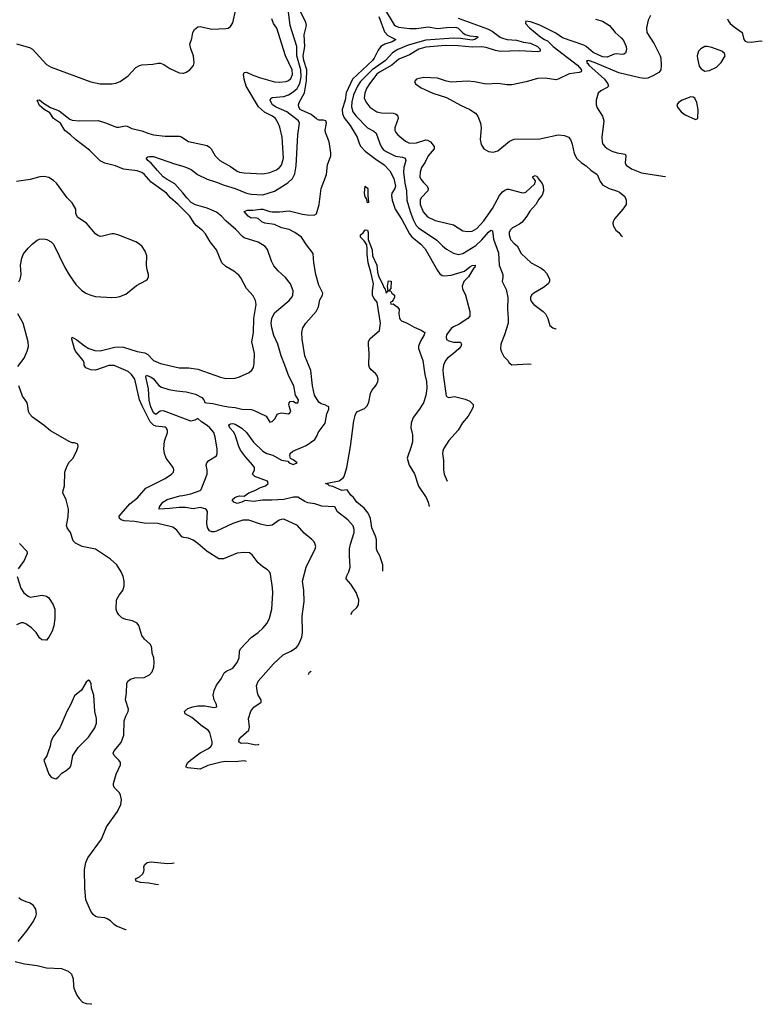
# Model space of a CAD drawing. Header units: inches. Extents: x 1305375 to 1407406, y 744550 to 841633.
# Tile 310 of 509: x 1388599 to 1394984, y 764850 to 773321. Entities that reach past the tile are written whole.
import ezdxf

# ---------------------------------------------------------------- set-up
doc = ezdxf.new("R2010")
doc.units = ezdxf.units.IN
doc.header["$MEASUREMENT"] = 0
for name, color, linetype in [('B3786', 7, 'Continuous'), ('B3787', 7, 'Continuous'), ('B3796', 7, 'Continuous'), ('B3797', 7, 'Continuous')]:
    doc.layers.add(name, color=color, linetype=linetype)

msp = doc.modelspace()

# ---------------------------------------------------------------- linework, layer by layer
at = {"layer": 'B3786', "color": 5}
for points, elevation in [([(1389514.2, 765491), (1389510, 765492), (1389430, 765522), (1389410, 765536), (1389379.3, 765570), (1389350, 765587), (1389330, 765593.6), (1389270, 765600.7), (1389250, 765607.3), (1389230, 765623.7), (1389210, 765652.7), (1389168.4, 765750), (1389158, 765850), (1389157.2, 766010), (1389167.1, 766070), (1389184.7, 766110), (1389302.4, 766270), (1389343.8, 766376.2), (1389439.5, 766510), (1389467.3, 766570), (1389473.3, 766610), (1389466, 766650), (1389456.2, 766670), (1389416.3, 766710), (1389406.6, 766730), (1389404, 766750), (1389429, 766831), (1389466.3, 766910), (1389466, 766930), (1389451.8, 766950), (1389409.6, 766990), (1389402.9, 767010), (1389412, 767030), (1389470, 767103.1), (1389493.2, 767166.8), (1389498.3, 767290), (1389510.5, 767329.5), (1389532.2, 767370), (1389535.4, 767390), (1389507.8, 767470), (1389517.8, 767530), (1389520.4, 767610), (1389529.8, 767630.2), (1389552.4, 767647.6), (1389590, 767659.6), (1389670, 767661.3), (1389715.3, 767684.7), (1389738, 767710), (1389751.5, 767750), (1389755.1, 767790), (1389751.2, 767830), (1389738.7, 767870), (1389734.9, 767914.9), (1389731.8, 767930), (1389719.3, 767950), (1389671.9, 767991.9), (1389650, 768022), (1389622.7, 768110), (1389610, 768129), (1389570, 768149.3), (1389510, 768162), (1389476.6, 768176.6), (1389450, 768200.9), (1389433.6, 768230), (1389428.2, 768250), (1389429.6, 768330), (1389453.1, 768370), (1389484.4, 768410), (1389497.4, 768450), (1389495.8, 768490), (1389488.2, 768530), (1389470.8, 768570.8), (1389435.1, 768630), (1389379.5, 768679.5), (1389250, 768766.6), (1389136, 768790), (1389077.1, 768817.1), (1389058.4, 768838.4), (1389034.2, 768910), (1389006.9, 768950), (1389000.4, 768970), (1389016.1, 769043.9), (1389017.6, 769110), (1388997.3, 769190), (1388969.7, 769250), (1388971.3, 769270), (1388984.2, 769310), (1388987.3, 769430), (1389002.5, 769477.5), (1389025.1, 769514.9), (1389057.2, 769550), (1389090, 769614), (1389102, 769650), (1389098, 769670), (1389070, 769682), (1389050, 769682), (1389030, 769689), (1388863.6, 769783.6), (1388809.6, 769830), (1388710, 769901.6), (1388686.3, 769926.3), (1388673.5, 769950), (1388667.2, 770000)], 1020), ([(1390000, 768869.7), (1389992.9, 768872.9), (1389950.4, 768930.4), (1389914.3, 768954.3), (1389786.3, 768986.4), (1389670.2, 768989.8), (1389585.2, 769005.2), (1389497, 769010), (1389470, 769019.5), (1389457, 769030), (1389454.9, 769050), (1389470, 769069.3), (1389545.2, 769154.8), (1389610.9, 769209.1), (1389683.9, 769290), (1389850, 769374.6), (1389905.1, 769410), (1389920.7, 769430), (1389923.6, 769450), (1389917.6, 769470), (1389858.3, 769550), (1389845.1, 769590), (1389838.5, 769630), (1389843.3, 769696.7), (1389869.5, 769770), (1389869.3, 769790), (1389859.3, 769810), (1389850, 769817), (1389770, 769825.6), (1389750, 769833.2), (1389720.7, 769860.7), (1389652.8, 770000)], 980), ([(1390000, 769893.5), (1389835.1, 769955.1), (1389807.6, 769952.4), (1389770, 769925.5), (1389750, 769939.5), (1389727.4, 769990), (1389724.6, 770000)], 960), ([(1390000, 769124.6), (1389970, 769126), (1389890, 769115.4), (1389798, 769110), (1389799.7, 769130), (1389829.7, 769170), (1389865.4, 769194.6), (1389975.6, 769224.4), (1390000, 769228.7)], 960), ([(1388595.9, 768815.9), (1388660.7, 768750), (1388664, 768730), (1388637.6, 768670), (1388584.1, 768595.9)], 1020), ([(1388577.8, 768530), (1388609.4, 768429.4), (1388634.9, 768390), (1388670, 768361.5), (1388690, 768352.9), (1388790.4, 768370.4), (1388830, 768362.4), (1388847.9, 768347.9), (1388886.8, 768286.8), (1388900.2, 768250), (1388901.6, 768170), (1388892.5, 768107.5), (1388878.4, 768061.6), (1388850, 768008.7), (1388830, 767984), (1388823.1, 767983.1), (1388790, 767985.2), (1388770, 768004), (1388739.1, 768050), (1388699.2, 768090), (1388650, 768123.8), (1388630, 768131.4), (1388610, 768131.3), (1388570, 768115.8)], 1020), ([(1389790.8, 765877.6), (1389770, 765882.4), (1389710, 765893.2), (1389638.2, 765898.2), (1389601.1, 765910), (1389593.6, 765930), (1389630, 765947.5), (1389654.4, 765970), (1389667.4, 765990), (1389669.7, 766010), (1389664.8, 766030), (1389670.7, 766050), (1389693.3, 766070), (1389730, 766076), (1389870, 766063.2), (1389910, 766064.3), (1389927.7, 766068.9)], 980), ([(1388590, 765770.4), (1388612.4, 765752.4), (1388650, 765734.9), (1388690, 765723.7), (1388710, 765710.4), (1388733.4, 765670), (1388738.9, 765630), (1388734.5, 765605.5), (1388717, 765570), (1388657.5, 765482.5), (1388581.3, 765390)], 1020), ([(1388558.6, 765218.5), (1388639.6, 765199.6), (1388750, 765184.9), (1388830, 765165.2), (1388957.7, 765157.7), (1389014.9, 765134.9), (1389044, 765110), (1389058, 765070), (1389060.5, 765010), (1389065.5, 764990), (1389090.6, 764930), (1389110, 764900.7), (1389138.8, 764870), (1389170, 764858), (1389210, 764854), (1389215.1, 764850.4)], 1020)]:
    msp.add_lwpolyline(points, dxfattribs=dict(at, elevation=elevation))
at = {"layer": 'B3786', "color": 5, "elevation": 1040}
msp.add_lwpolyline([(1389190, 767639), (1389170, 767622), (1389130, 767553.2), (1389070, 767504), (1389034.4, 767425.6), (1389003, 767370), (1388942.8, 767230), (1388882.8, 767150), (1388866.8, 767110), (1388861, 767070), (1388846.8, 767030), (1388830.5, 766989.5), (1388806.8, 766950), (1388850, 766831.3), (1388870, 766806), (1388890, 766794.8), (1388910, 766791), (1388930, 766804.7), (1388960.1, 766839.9), (1388998.6, 766861.4), (1389033.2, 766890), (1389041.2, 766910), (1389055.3, 766990), (1389101.4, 767058.5), (1389191.6, 767148.4), (1389243.5, 767230), (1389259.7, 767270), (1389259.7, 767310), (1389246, 767370), (1389237, 767510), (1389217.2, 767570), (1389214, 767610), (1389202, 767630)], close=True, dxfattribs=at)
at = {"layer": 'B3787', "color": 5}
for points, elevation in [([(1388570, 773113.8), (1388682.3, 773082.3), (1388707.9, 773067.9), (1388830, 772936), (1388870, 772911.5), (1389210, 772786), (1389290, 772769.2), (1389390, 772768.9), (1389424.2, 772775.8), (1389461.2, 772790), (1389530, 772838.4), (1389596.9, 772910), (1389630, 772927.7), (1389650, 772932.3), (1389742.2, 772937.7), (1389790, 772948.5), (1389810, 772946.4), (1389836.7, 772936.7), (1389890, 772900.7), (1389970, 772864), (1390000, 772862.2)], 1020), ([(1390000, 771691.4), (1389962, 771730), (1389895.9, 771790), (1389860.8, 771830), (1389730, 771922.6), (1389670, 771991.8), (1389650, 772007.6), (1389610, 772021.5), (1389490, 772036.2), (1389423, 772063), (1389330, 772087.1), (1389290, 772107.1), (1389198.5, 772198.5), (1389077.2, 772290), (1389036.4, 772330), (1388986.9, 772366.9), (1388948.9, 772430), (1388890, 772471.6), (1388859.1, 772519.1), (1388808.6, 772548.6), (1388770, 772584.4), (1388749.1, 772630), (1388770, 772631.1), (1388803.7, 772603.7), (1388864.5, 772564.5), (1388937.8, 772537.8), (1389030, 772466.7), (1389050, 772457.8), (1389110.2, 772450.2), (1389272.9, 772452.9), (1389335.3, 772435.3), (1389430, 772397.7), (1389450, 772396), (1389507.3, 772407.3), (1389524, 772404), (1389564.1, 772384.1), (1389650, 772365.2), (1389710, 772340.9), (1389750, 772330.2), (1389850, 772319.5), (1389970, 772319.5), (1389990, 772312.2), (1390000, 772305.8)], 980), ([(1390000, 771831.1), (1389934, 771910), (1389866, 771946), (1389833.4, 771970), (1389782.6, 772022.6), (1389728.3, 772088.3), (1389700.8, 772110), (1389685.6, 772130), (1389699.1, 772140.9), (1389714.5, 772145.5), (1389750, 772144.2), (1389930, 772080.9), (1390000, 772059.8)], 960), ([(1388590, 771065.3), (1388603.1, 771090), (1388612.4, 771130), (1388606.6, 771210), (1388616.9, 771270), (1388632.5, 771307.5), (1388670, 771356.4), (1388710, 771393.4), (1388750, 771424.9), (1388770, 771432.4), (1388810, 771434.9), (1388832, 771430), (1388870.4, 771410.4), (1388890, 771391), (1388987.4, 771190), (1389025.2, 771125.2), (1389082.6, 771042.6), (1389130, 770995.8), (1389168, 770970), (1389210.8, 770950), (1389250, 770940.2), (1389390, 770932.7), (1389430, 770932.9), (1389461, 770939), (1389510, 770961.3), (1389604.1, 771035.9), (1389683.3, 771076.7), (1389697.2, 771090), (1389706, 771110), (1389706, 771130), (1389694.5, 771170), (1389689.5, 771209.5), (1389691.5, 771290), (1389676.3, 771330), (1389651.5, 771370), (1389630, 771389.6), (1389597.2, 771410), (1389450, 771468.2), (1389410, 771478), (1389390, 771478.7), (1389310, 771458), (1389290, 771456.9), (1389270, 771463.6), (1389250, 771478.4), (1389171.8, 771570), (1389098.4, 771618.4), (1389082.7, 771650), (1389080.9, 771690), (1389050, 771745.2), (1389007, 771790), (1388913.7, 771913.7), (1388890, 771936.9), (1388850, 771963), (1388810, 771971.3), (1388771.8, 771968.2), (1388690, 771946.6), (1388570, 771929.6)], 1020), ([(1388583.1, 770336.9), (1388635.6, 770410), (1388662.6, 770470), (1388673.3, 770510), (1388672.1, 770550), (1388629.6, 770710), (1388582, 770790)], 1020), ([(1389652.8, 770000), (1389628.4, 770050), (1389587.3, 770230), (1389561.3, 770270), (1389530, 770293.4), (1389410, 770346.4), (1389365.9, 770345.9), (1389250, 770305.7), (1389210, 770310.4), (1389166.2, 770326.2), (1389152.1, 770350), (1389152.1, 770370), (1389143.4, 770390), (1389079.5, 770470), (1389069.1, 770490), (1389046.3, 770573.7), (1389050, 770591.4), (1389090, 770566), (1389154.4, 770514.4), (1389193.6, 770493.6), (1389245.2, 770474.8), (1389290, 770471.1), (1389417.3, 770502.7), (1389450, 770506.9), (1389490, 770504.5), (1389610, 770468.1), (1389675.6, 770455.6), (1389700.7, 770440.7), (1389750, 770390.2), (1389810, 770364.2), (1389970, 770326.4), (1390000, 770326.2)], 980), ([(1389724.6, 770000), (1389711.3, 770048.7), (1389705.3, 770145.3), (1389682, 770250), (1389690, 770262.8), (1389730, 770247), (1389750, 770230.2), (1389794.5, 770174.5), (1389819.1, 770159.1), (1389880.7, 770140.7), (1389950, 770128), (1390000, 770123.3)], 960), ([(1388667.2, 770000), (1388666, 770010), (1388659.1, 770030), (1388622.9, 770082.9), (1388590.8, 770170)], 1020)]:
    msp.add_lwpolyline(points, dxfattribs=dict(at, elevation=elevation))
at = {"layer": 'B3796', "color": 5}
for points, elevation in [([(1390344.3, 770000), (1390391, 769990), (1390450, 769984.9), (1390510, 769970.3), (1390590, 769967.6), (1390610, 769962.7), (1390719.1, 769910), (1390750, 769858.9), (1390770, 769863.2), (1390796.2, 769890), (1390813.4, 769926.6), (1390826.2, 769933.8), (1390850, 769937.8), (1390910, 769930.9), (1390922, 769938), (1390931.4, 769950), (1390915.8, 770000)], 960), ([(1391452.4, 768200), (1391449.7, 768210), (1391459.7, 768230), (1391496.2, 768263.8), (1391513.2, 768286.8), (1391515.8, 768330), (1391492.9, 768392.9), (1391444.7, 768464.8), (1391407.3, 768510), (1391407.8, 768530), (1391427.8, 768572.2), (1391439.1, 768610), (1391433.2, 768710), (1391435.6, 768770), (1391443, 768810), (1391475, 768910), (1391475.4, 768935.4), (1391465.6, 768965.6), (1391418.9, 769018.9), (1391330, 769086.6), (1391309, 769130), (1391197.1, 769137.1), (1391136.2, 769156.2), (1391075.4, 769164.6), (1391050, 769174.8), (1390990, 769212.6), (1390953.4, 769213.4), (1390870, 769194.1), (1390766.8, 769186.8), (1390686.9, 769186.9), (1390610, 769177.6), (1390536.1, 769183.9), (1390510, 769169.9), (1390470, 769160.3), (1390440.7, 769170), (1390427, 769190), (1390449.7, 769210), (1390470, 769219.4), (1390490, 769224.2), (1390530, 769221.8), (1390569.5, 769250.5), (1390621, 769270), (1390670, 769297.6), (1390711.6, 769310), (1390735.4, 769330), (1390729.6, 769350), (1390620.7, 769390), (1390601.3, 769410), (1390617.2, 769450), (1390617.2, 769470), (1390604.5, 769490), (1390539.1, 769559.1), (1390498.2, 769618.2), (1390482, 769650), (1390450.4, 769750.4), (1390436.4, 769776.4), (1390406, 769810), (1390397.4, 769830), (1390402.2, 769837.8), (1390410, 769844.9), (1390430, 769847.4), (1390450, 769842), (1390510, 769807.7), (1390549.3, 769770), (1390610, 769686.2), (1390690, 769608.1), (1390724.2, 769590), (1390774.6, 769574.6), (1390850, 769531.5), (1390903.4, 769523.4), (1390914.8, 769510), (1390950, 769494), (1390984, 769510), (1390950, 769536), (1390926, 769546), (1390920.9, 769570), (1390925.1, 769590), (1390946.6, 769610), (1391062.4, 769657.6), (1391136.9, 769710), (1391157.2, 769742.7), (1391166.2, 769770), (1391225, 769850), (1391238.7, 769930), (1391256.4, 769970), (1391256.2, 769990), (1391237.3, 770000)], 940), ([(1391721.8, 768576.7), (1391720.6, 768630), (1391694, 768710), (1391672.2, 768750), (1391667.3, 768770), (1391666.5, 768850), (1391658.4, 768878.4), (1391625.5, 768950), (1391615.4, 769030), (1391596.4, 769076.4), (1391559.6, 769119.6), (1391496.8, 769170), (1391469.8, 769210), (1391446.3, 769230), (1391415.6, 769275.6), (1391369.2, 769270), (1391290, 769303.9), (1391262.7, 769310), (1391250, 769322.7), (1391228.7, 769330), (1391344.8, 769355.2), (1391380.7, 769379.3), (1391388.2, 769391.8), (1391412.4, 769470), (1391444.2, 769650), (1391471, 769869), (1391482.9, 769917.1), (1391490, 769933.4), (1391504.5, 769950), (1391564.5, 769975.5), (1391585, 769995), (1391587.2, 770000)], 920), ([(1392055.1, 770000), (1392036.9, 769970), (1391982.3, 769897.7), (1391963.6, 769850), (1391963.1, 769810), (1391975.5, 769750), (1391975.5, 769690), (1391966, 769650), (1391930.8, 769550), (1391949, 769489), (1391994.9, 769414.9), (1392026.8, 769306.8), (1392095.2, 769210), (1392110.1, 769170.1), (1392119.1, 769132)], 920), ([(1392498.2, 770000), (1392498, 769990), (1392490.3, 769970), (1392454.4, 769910), (1392406.5, 769853.5), (1392369.1, 769790), (1392290, 769699.7), (1392244.2, 769630), (1392236, 769610), (1392233.4, 769590), (1392242, 769530), (1392243.1, 769450), (1392248.6, 769411.4), (1392275.4, 769350.3)], 940), ([(1390000, 769228.7), (1390070, 769241.3), (1390149.5, 769270), (1390159.8, 769280.2), (1390209.7, 769410), (1390211.3, 769450), (1390202.4, 769490), (1390207.6, 769510), (1390224.5, 769530), (1390289.8, 769570.2), (1390297.1, 769590), (1390296.8, 769630), (1390280.5, 769730), (1390267.5, 769770), (1390234.4, 769810), (1390210, 769830.6), (1390160.5, 769860.5), (1390130, 769890.9), (1390104.5, 769875.5), (1390070, 769867.4), (1390000, 769893.5)], 960), ([(1390655.9, 767086.8), (1390650, 767082), (1390630, 767079.3), (1390550, 767097.7), (1390510, 767094.4), (1390496.6, 767096.6), (1390482.6, 767110), (1390485.3, 767130), (1390499.8, 767150), (1390568.3, 767210), (1390574.7, 767234.8), (1390567.3, 767310), (1390586.7, 767373.3), (1390612.7, 767407.3), (1390674, 767450), (1390674, 767470), (1390650, 767508.7), (1390642.9, 767530), (1390635.6, 767590), (1390647.8, 767630), (1390781, 767779), (1390863.1, 767856.9), (1390930, 767887.2), (1390978.9, 767921.1), (1390995.6, 767944.4), (1391024.5, 768010), (1391029.6, 768050), (1391027.1, 768190), (1391045.3, 768314.7), (1391040.5, 768410), (1391029.7, 768490.3), (1391062.4, 768610), (1391138, 768770), (1391143.7, 768790), (1391139.5, 768810), (1391129.6, 768830), (1391111.8, 768850), (1391043.6, 768903.6), (1390988, 768970), (1390870, 769023), (1390850, 769022.6), (1390830, 769014.5), (1390770, 768974), (1390730, 768966.2), (1390670, 768981), (1390570, 769015.1), (1390516.9, 769016.9), (1390430, 768987.8), (1390290, 768922), (1390270, 768915.3), (1390250, 768915.1), (1390230, 768923), (1390212.4, 768952.4), (1390208.5, 768990), (1390212.3, 769090), (1390205.8, 769105.8), (1390194.4, 769114.4), (1390150, 769125.2), (1390090, 769112.6), (1390023.5, 769123.5), (1390000, 769124.6)], 960), ([(1390549.4, 766938), (1390530, 766944.2), (1390450, 766935.2), (1390370, 766939.1), (1390330, 766933.9), (1390215.7, 766904.3), (1390150, 766874.4), (1390043.5, 766883.5), (1390030, 766889.6), (1390032.8, 766910), (1390045.1, 766930), (1390066.2, 766950), (1390150, 767013.7), (1390221.3, 767050), (1390244.4, 767070), (1390252.5, 767090), (1390252.3, 767107.7), (1390232.9, 767190), (1390219.8, 767210), (1390170, 767240.9), (1390078.3, 767318.3), (1390020.7, 767350), (1390016.2, 767370), (1390045.6, 767394.4), (1390086.6, 767410), (1390130, 767419.4), (1390190, 767419.7), (1390270, 767404.9), (1390292.7, 767410), (1390291.5, 767430), (1390270.6, 767470.6), (1390263.4, 767510), (1390269.9, 767550.1), (1390290, 767595.8), (1390329.7, 767650), (1390357.8, 767702.2), (1390370, 767713.4), (1390430, 767743.7), (1390467.8, 767790), (1390485.6, 767830), (1390487.8, 767890), (1390497.6, 767910), (1390590, 768006.4), (1390650, 768050.4), (1390693.6, 768090), (1390725.6, 768130), (1390747, 768173), (1390766.9, 768250), (1390775.6, 768390), (1390773.4, 768433.4), (1390755.6, 768550), (1390747.3, 768570), (1390730, 768589.5), (1390690, 768615.1), (1390650, 768649.7), (1390598.7, 768718.7), (1390574.3, 768734.3), (1390530, 768736.8), (1390470, 768731), (1390350, 768682.5), (1390310, 768681.8), (1390210, 768745.7), (1390130, 768816.2), (1390090, 768844.5), (1390050, 768860.4), (1390010, 768865.1), (1390000, 768869.7)], 980), ([(1391084.1, 767685.3), (1391082.6, 767690), (1391091.3, 767708.7), (1391106.2, 767716.2)], 940)]:
    msp.add_lwpolyline(points, dxfattribs=dict(at, elevation=elevation))
at = {"layer": 'B3797', "color": 5}
for points, elevation in [([(1390000, 772862.2), (1390010, 772861.6), (1390031.1, 772868.9), (1390060.9, 772890), (1390091.7, 772928.3), (1390098, 772950), (1390093.3, 773010), (1390069.7, 773069.8), (1390060.5, 773110), (1390080.1, 773159.9), (1390087, 773210), (1390102.6, 773237.4), (1390130, 773258.6), (1390150, 773262.9), (1390250, 773239.4), (1390370, 773244.2), (1390390, 773249.3), (1390410, 773262.3), (1390430, 773294.8), (1390458.5, 773410)], 1020), ([(1391727.7, 773430), (1391818.2, 773278.2), (1391830, 773267.5), (1391857.2, 773257.2), (1391953.3, 773246.7), (1392010, 773245.7), (1392110, 773258.7), (1392190, 773244.3), (1392270, 773253.4), (1392350, 773255.8), (1392370, 773247.1), (1392407.7, 773207.7), (1392430, 773194.2), (1392470, 773183.5), (1392530, 773177.5), (1392540.3, 773170), (1392512.7, 773150), (1392490, 773145.9), (1392390, 773160.1), (1392330, 773163.6), (1392090, 773145), (1391938.5, 773101.5), (1391850, 773065.9), (1391804.7, 773035.3), (1391743.8, 772970), (1391629.7, 772890.3), (1391528.4, 772790), (1391502.4, 772750), (1391470, 772676.1), (1391455, 772615), (1391451.6, 772571.6), (1391462.6, 772530), (1391492.4, 772490), (1391590, 772392), (1391642.8, 772362.8), (1391664.5, 772344.4), (1391695.4, 772255.4), (1391710, 772224.2), (1391724.8, 772204.8), (1391750, 772186.3), (1391830, 772146.9), (1391890, 772139.8), (1391914, 772130), (1391918.2, 772110), (1391902.9, 772050), (1391899, 772010), (1391910, 771914), (1391923.5, 771850), (1391926.4, 771770), (1391955.2, 771670), (1391981.9, 771601.9), (1392008.8, 771550), (1392029.3, 771530), (1392184.9, 771424.9), (1392234.6, 771374.6), (1392270, 771346.9), (1392330, 771312.2), (1392370, 771301.1), (1392410, 771308.6), (1392521.8, 771378.2), (1392572.7, 771427.3), (1392630, 771494.4), (1392650, 771511.1), (1392664.2, 771504.2), (1392674.1, 771434), (1392714.4, 771314.4), (1392720.6, 771210), (1392753, 771130), (1392754.1, 771105.9), (1392747.2, 771070), (1392781.2, 771001.2), (1392795.2, 770930), (1392792.1, 770832.1), (1392799.1, 770750), (1392798, 770710), (1392768.8, 770610), (1392736, 770530), (1392734, 770490), (1392742.6, 770462.6), (1392762.4, 770422.4), (1392796, 770390), (1392807.9, 770367.9), (1392830, 770351), (1392970, 770359.5), (1392996.1, 770357.8)], 960), ([(1390000, 772059.8), (1390032.7, 772050), (1390073.8, 772033.8), (1390128.7, 771990), (1390210, 771950.1), (1390290, 771924.6), (1390356.4, 771896.4), (1390450, 771868.9), (1390550, 771830.2), (1390590, 771819.4), (1390690, 771814.3), (1390790, 771845.4), (1390903.5, 771916.5), (1390944.3, 771955.7), (1390964.1, 771995.9), (1390976.4, 772063.6), (1390989.8, 772330.2), (1391004.1, 772430), (1390994.8, 772450), (1390896.1, 772530), (1390802.8, 772570), (1390773.6, 772590), (1390759.8, 772610), (1390753.7, 772630), (1390758, 772642), (1390768.3, 772651.7), (1390870, 772660.1), (1390910, 772675.3), (1390950, 772700.3), (1390983.2, 772730), (1390994.3, 772745.7), (1391006.3, 772773.7), (1391019.3, 772830), (1391016.8, 772890), (1390982.7, 773010), (1390982, 773090), (1390925.4, 773270), (1390909.9, 773390)], 960), ([(1390000, 772305.8), (1390050, 772274), (1390210, 772238.4), (1390230, 772226), (1390244.4, 772210), (1390279.5, 772150), (1390318.7, 772110), (1390410, 772058.5), (1390470, 772017.7), (1390490, 772010.2), (1390530, 772004.5), (1390690, 771996.5), (1390750, 772005.6), (1390805.6, 772030), (1390831.2, 772048.8), (1390849.8, 772070), (1390866.6, 772130), (1390854.5, 772310), (1390836.3, 772396.3), (1390822, 772430), (1390797.4, 772470), (1390772.9, 772490), (1390704.6, 772524.6), (1390652.8, 772572.8), (1390546.8, 772750), (1390528.2, 772810), (1390523.5, 772850), (1390530, 772867.7), (1390550, 772871.3), (1390604.5, 772844.5), (1390670, 772820.2), (1390790, 772786.8), (1390830, 772783.5), (1390890, 772788.6), (1390910, 772797.5), (1390930, 772815.6), (1390944.1, 772850), (1390941.7, 772890), (1390884.9, 773010), (1390810, 773248), (1390781.8, 773290), (1390765.7, 773330)], 980), ([(1391237.3, 770000), (1391230, 770003.9), (1391190, 770016), (1391170, 770029.8), (1391132.2, 770090), (1391117.2, 770170), (1391102.6, 770302.6), (1391050, 770428.7), (1391028.1, 770571.9), (1391025.1, 770630), (1391033.6, 770670), (1391059.6, 770710), (1391148, 770810), (1391166.6, 770850), (1391179.7, 770910), (1391203.7, 770950), (1391204.5, 770970), (1391170, 771037.2), (1391145.1, 771130), (1391126.6, 771230), (1391122, 771310), (1391064.1, 771384.1), (1391022.6, 771450), (1390965.7, 771490), (1390915.4, 771515.4), (1390850, 771529.4), (1390790, 771559.3), (1390705.3, 771570), (1390681.9, 771581.9), (1390650, 771611.8), (1390630, 771618), (1390590, 771614.2), (1390562.7, 771630), (1390529.6, 771670), (1390556.9, 771683.1), (1390602.6, 771682.6), (1390670, 771691.6), (1390690.5, 771690), (1390749.7, 771670.3), (1390770, 771667.8), (1390832.1, 771667.9), (1390916.3, 771676.3), (1391030, 771647.1), (1391070, 771641.2), (1391130, 771640.2), (1391149.5, 771650), (1391174.6, 771730), (1391190.9, 771870), (1391235.5, 771990), (1391246.6, 772073.4), (1391274, 772150), (1391275.2, 772175.2), (1391260.9, 772270), (1391228.4, 772350), (1391224.3, 772370), (1391237.2, 772430), (1391231.9, 772450), (1391210, 772457.2), (1391170, 772458), (1391150, 772467.1), (1391105.9, 772505.9), (1391021.8, 772541.8), (1391009.8, 772550), (1390998.2, 772570), (1390997.2, 772590), (1391002.4, 772610), (1391047.8, 772692.2), (1391065, 772795), (1391067.8, 772890), (1391041.1, 772970), (1391037.5, 773010), (1391049.3, 773090), (1391044.7, 773190), (1391065.2, 773270), (1391059.2, 773299.2), (1391014.3, 773390)], 940), ([(1391687.8, 773350), (1391736.6, 773216.6), (1391764.9, 773184.9), (1391834, 773150), (1391800.5, 773130), (1391739.1, 773110), (1391703.8, 773090), (1391680.9, 773059.1), (1391647.3, 772990), (1391632.4, 772970), (1391460.8, 772810), (1391406.9, 772693.1), (1391396, 772630), (1391371, 772550), (1391373.3, 772510), (1391390, 772476.8), (1391439, 772410), (1391500.8, 772310), (1391519.3, 772250), (1391530.8, 772230), (1391570, 772190.7), (1391660.1, 772120.1), (1391733.6, 772073.6), (1391782.1, 772022.1), (1391815.4, 771955.4), (1391830.5, 771890), (1391825.2, 771870), (1391799.9, 771830), (1391794.9, 771810), (1391801.1, 771770), (1391827.5, 771690), (1391883.6, 771603.6), (1391950, 771477.8), (1391970, 771454.6), (1392048, 771390), (1392086.1, 771350), (1392190, 771163.7), (1392210, 771136), (1392230, 771121.8), (1392250, 771116.3), (1392310, 771122.1), (1392422.9, 771157.1), (1392470, 771195.2), (1392490, 771205.3), (1392514, 771210), (1392511.3, 771190), (1392500.5, 771179.5), (1392457, 771110), (1392417, 771070), (1392403.1, 771030), (1392406.7, 771006.7), (1392432.5, 770952.5), (1392468, 770810), (1392468, 770770), (1392453.4, 770750), (1392376.9, 770703.1), (1392330, 770680.2), (1392310, 770663.2), (1392268.9, 770610), (1392264.6, 770590), (1392269.5, 770569.5), (1392290, 770558), (1392330, 770548), (1392388.4, 770548.4), (1392398.7, 770530), (1392391.5, 770510), (1392373.8, 770490), (1392330, 770449.1), (1392278.3, 770410), (1392260.3, 770390), (1392242.3, 770350), (1392237.8, 770310), (1392241, 770270), (1392265.7, 770085.7), (1392275.3, 770075.3), (1392290, 770070.4), (1392338.3, 770078.3), (1392430, 770057.6), (1392470, 770040.4), (1392498.4, 770010), (1392498.2, 770000)], 940), ([(1392370, 773335.1), (1392622.4, 773242.4), (1392661.2, 773221.2), (1392731, 773171), (1392750, 773163.1), (1392790, 773150.6), (1392870, 773144.2), (1392930, 773128.1), (1392990, 773118.1), (1393050, 773091.7), (1393073, 773067), (1393074.2, 773050), (1393053.8, 773046.2), (1392892.3, 773052.3), (1392731.9, 773048.1), (1392690, 773055.2), (1392610, 773081.9), (1392570, 773087.7), (1392490, 773086.1), (1392370, 773097.7), (1392259.3, 773099.3), (1392090, 773084), (1392030, 773067.4), (1391950, 773018), (1391858.3, 772981.7), (1391799.5, 772930), (1391691.5, 772870), (1391670, 772852.9), (1391606.2, 772770), (1391581.6, 772730), (1391565.9, 772690), (1391562.1, 772650), (1391574.9, 772614.9), (1391610, 772570.2), (1391670, 772529.3), (1391710, 772520.1), (1391810, 772516.3), (1391830.6, 772510.6), (1391841.6, 772501.6), (1391851.1, 772490), (1391853.4, 772470), (1391825.4, 772390), (1391825, 772370), (1391832.3, 772350), (1391850, 772330.2), (1391916.5, 772276.5), (1391950, 772259.3), (1392010, 772262.2), (1392090, 772286.8), (1392105.7, 772285.7), (1392130, 772271.6), (1392162.4, 772230), (1392161.6, 772210), (1392110.2, 772150), (1392085.3, 772094.7), (1392054.3, 772050), (1392041.8, 772010), (1392039.7, 771970), (1392047.3, 771950), (1392070, 771919.6), (1392102.3, 771890), (1392111.5, 771870), (1392108.1, 771850), (1392050.9, 771790), (1392041.4, 771770), (1392041.8, 771730), (1392067, 771667), (1392105.7, 771625.7), (1392170, 771594.4), (1392330, 771556.5), (1392410, 771504.2), (1392450, 771497.8), (1392490, 771501.8), (1392530, 771524.1), (1392588.9, 771590), (1392663.9, 771696.1), (1392724.6, 771810), (1392750, 771839.3), (1392770, 771855.6), (1392790, 771864.4), (1392804.4, 771864.4), (1392910, 771834), (1392930, 771831), (1392950, 771838), (1393029, 771910), (1393034.6, 771934.6), (1393009.4, 771970), (1393030, 771981), (1393051, 771970), (1393056, 771956), (1393090, 771911.3), (1393099.3, 771890), (1393103.7, 771850), (1393090, 771812.7), (1393063.4, 771776.6), (1393037.4, 771730), (1392986.4, 771673.6), (1392958.9, 771630), (1392919.6, 771580.4), (1392897.7, 771562.3), (1392837.1, 771530), (1392817, 771510), (1392807.6, 771490), (1392806.5, 771470), (1392820.3, 771430), (1392850, 771394.9), (1392875.3, 771375.3), (1392911.1, 771311.1), (1392995.3, 771230), (1393083.7, 771183.7), (1393106.8, 771166.8), (1393130, 771140.5), (1393146.7, 771110), (1393153.7, 771090), (1393154.4, 771070), (1393143.8, 771050), (1393102.7, 771017.3), (1393018.6, 770970), (1392999.7, 770950), (1392991.1, 770930), (1392991.1, 770911.1), (1393001.2, 770890), (1393019.7, 770870), (1393101.1, 770810), (1393121.1, 770790), (1393140.4, 770750), (1393156.3, 770690), (1393182.8, 770670), (1393210, 770660.3), (1393212.5, 770660.2)], 980), ([(1393550, 773324.8), (1393610.4, 773310), (1393670.3, 773270), (1393718, 773210), (1393770, 773164.6), (1393790, 773141.3), (1393814.4, 773090), (1393816.1, 773063.9), (1393806.6, 773033.4), (1393794.9, 773025.1), (1393778, 773022), (1393730, 773027), (1393710, 773023.7), (1393650, 773000.2), (1393610, 773001.9), (1393530, 773038.6), (1393470, 773089.9), (1393450, 773101.6), (1393266.2, 773166.2), (1393210, 773205.7), (1393070, 773273.4), (1392990, 773303.1), (1392950.7, 773309.3), (1392947.8, 773290), (1392983.2, 773250), (1393079.1, 773170), (1393110, 773150.1), (1393138.4, 773138.4), (1393185.4, 773090), (1393394.1, 772930), (1393430.1, 772890), (1393426.4, 772873.6), (1393410, 772866.2), (1393324, 772856), (1393230, 772809.8), (1393210, 772804.8), (1393117.7, 772817.7), (1393050, 772815.9), (1392953.7, 772786.4), (1392830, 772760.3), (1392790, 772761.4), (1392710, 772773.7), (1392610, 772766.8), (1392510, 772785.8), (1392448.2, 772791.8), (1392310, 772785.1), (1392270, 772792.4), (1392190, 772817.6), (1392070, 772823.5), (1392010.7, 772810), (1391993.4, 772790), (1392003, 772770), (1392050, 772735.3), (1392150, 772690.3), (1392270, 772652.2), (1392390, 772585.7), (1392470, 772549), (1392516.8, 772516.8), (1392537.4, 772490), (1392561.7, 772430), (1392566, 772390), (1392558.3, 772290), (1392566.2, 772246.2), (1392589.3, 772209.3), (1392630, 772186), (1392670, 772180.9), (1392710, 772192.7), (1392810, 772275.6), (1392850, 772292.7), (1393070, 772297.1), (1393230, 772330.2), (1393284.5, 772324.5), (1393318, 772310), (1393334.3, 772290), (1393349.2, 772249.2), (1393366, 772170), (1393390, 772127.2), (1393430.1, 772090.2), (1393470, 772064), (1393510, 772026.5), (1393565.3, 771990), (1393589.2, 771929.2), (1393610, 771901.3), (1393668.1, 771868.1), (1393730.3, 771850.3), (1393757.7, 771837.7), (1393801.1, 771801.1), (1393814, 771770), (1393813.4, 771730), (1393785.5, 771690), (1393716.3, 771610), (1393704, 771590), (1393698.8, 771570), (1393701, 771550), (1393724.7, 771510), (1393750, 771490.8), (1393767.9, 771467.9), (1393781.5, 771455.5)], 1020), ([(1394023.8, 773356.2), (1394003.4, 773316.6), (1393987.8, 773252.2), (1393992, 773210), (1394054.6, 773114.6), (1394106.3, 773010), (1394111.6, 772990), (1394114.6, 772930), (1394110.3, 772890.3), (1394093.8, 772866.2), (1394050, 772840.4), (1394000.4, 772819.6), (1393970, 772816.2), (1393930, 772821.6), (1393750, 772862.9), (1393547.3, 772950), (1393490, 772969.5), (1393471.6, 772968.4), (1393477.5, 772957.5), (1393475.8, 772950), (1393484.6, 772944.6), (1393492.8, 772930), (1393626.6, 772810), (1393657.4, 772770), (1393661.7, 772750), (1393650, 772737.4), (1393596.3, 772710), (1393573.4, 772690), (1393554.4, 772630), (1393554.9, 772590), (1393562.9, 772562.9), (1393610.6, 772490), (1393623, 772450), (1393603.6, 772310), (1393606.3, 772270), (1393614, 772250), (1393628.8, 772230), (1393650, 772212.4), (1393690, 772190.3), (1393736, 772176), (1393803.9, 772163.9), (1393811.3, 772150), (1393804.2, 772090), (1393812.9, 772070), (1393859, 772039), (1393945, 772005), (1394130, 771974.3), (1394151.2, 771972.2)], 1040), ([(1394686.4, 773330), (1394692.2, 773310), (1394708.6, 773288.6), (1394741, 773261), (1394810.4, 773210), (1394826.8, 773150), (1394837.3, 773137.3), (1394850, 773130.8), (1394887.1, 773127.1), (1394970, 773139.3), (1394984.2, 773136.6)], 1060), ([(1390915.8, 770000), (1390912.7, 770010), (1390915.9, 770024.1), (1390924.5, 770035.5), (1390950, 770040.2), (1390970, 770025.4), (1390990, 770024), (1390994.4, 770030), (1390995.3, 770050), (1390971.4, 770091.4), (1390956.8, 770170), (1390913.6, 770253.6), (1390879.8, 770350), (1390845.8, 770430), (1390817.7, 770530), (1390783.8, 770603.8), (1390766, 770670), (1390760.6, 770710), (1390765.7, 770750), (1390790, 770799.6), (1390915.4, 770904.6), (1390942.4, 770937.6), (1390948.4, 770950), (1390949.7, 770990), (1390927.8, 771047.8), (1390883.3, 771103.3), (1390821.2, 771161.2), (1390784.7, 771204.7), (1390764.4, 771244.4), (1390730, 771345.2), (1390709.6, 771370), (1390650, 771406.6), (1390530, 771445.1), (1390514.8, 771454.8), (1390456, 771516), (1390370, 771591), (1390334.6, 771630), (1390290, 771664.2), (1390210, 771699.1), (1390110, 771727.5), (1390073.7, 771750), (1390034.4, 771790), (1390000, 771831.1)], 960), ([(1390000, 770326.2), (1390054.2, 770325.8), (1390130, 770315.3), (1390324.8, 770244.8), (1390370, 770233.1), (1390450, 770236.9), (1390490, 770248.8), (1390572.8, 770287.2), (1390594.7, 770305.3), (1390609.6, 770330.4), (1390615.6, 770364.4), (1390618.5, 770450), (1390596, 770550), (1390609.8, 770630.2), (1390610.7, 770750), (1390631.1, 770870), (1390626.1, 770906.1), (1390604.9, 770944.9), (1390550, 771009.6), (1390500.5, 771100.5), (1390483.4, 771123.4), (1390438.6, 771158.6), (1390370, 771196.9), (1390336.9, 771230), (1390290, 771342), (1390235.8, 771410), (1390197.7, 771477.7), (1390170, 771506.3), (1390116.2, 771550), (1390098.4, 771570), (1390060.5, 771630), (1390000, 771691.4)], 980), ([(1391587.2, 770000), (1391600.3, 770030), (1391615.2, 770104.8), (1391628, 770130), (1391663.1, 770176.9), (1391679.1, 770210), (1391681, 770230), (1391674.1, 770254.1), (1391657.1, 770277.1), (1391620.5, 770310), (1391607.1, 770330), (1391601.1, 770350), (1391604.7, 770450), (1391596.6, 770523.4), (1391598, 770550), (1391610, 770574.8), (1391691.8, 770648.2), (1391700.4, 770710), (1391673.2, 770890), (1391645.1, 770925.1), (1391632.8, 770952.8), (1391631.8, 770990), (1391639.7, 771050), (1391618.7, 771150), (1391595.7, 771230), (1391585.2, 771305.2), (1391587.4, 771350), (1391583.7, 771383.7), (1391559.9, 771419.9), (1391529.2, 771450), (1391529, 771470), (1391552.5, 771487.5), (1391570, 771514), (1391590.2, 771510), (1391594.7, 771490), (1391594.7, 771430), (1391630, 771341), (1391632.4, 771290), (1391669.2, 771210), (1391674.9, 771150), (1391688, 771108), (1391719.1, 771050), (1391730, 771018), (1391742, 771002), (1391750, 770967.7), (1391768, 770990), (1391762, 771030), (1391770, 771074), (1391791.6, 771071.6), (1391791.3, 771010), (1391774, 770990), (1391790, 770984.7), (1391798.8, 770970), (1391822.8, 770950), (1391821, 770930), (1391811, 770910), (1391802.5, 770897.5), (1391786.8, 770890), (1391790, 770874), (1391810, 770876), (1391844.7, 770850), (1391861, 770830), (1391858, 770790), (1391864.7, 770755.3), (1391870, 770742), (1391882, 770730), (1391930, 770711), (1391990, 770677.3), (1392052, 770650), (1392082, 770630), (1392078, 770610), (1392044.9, 770555.1), (1392027.5, 770512.5), (1392027.1, 770492.9), (1392064.4, 770390), (1392081.1, 770270), (1392095.3, 770210), (1392099.6, 770150), (1392090, 770089), (1392070, 770024.5), (1392055.1, 770000)], 920), ([(1390000, 770123.3), (1390030, 770120.4), (1390110, 770098.5), (1390163.6, 770070), (1390181, 770050), (1390190, 770029), (1390204.2, 770024.2), (1390258.4, 770018.4), (1390344.3, 770000)], 960)]:
    msp.add_lwpolyline(points, dxfattribs=dict(at, elevation=elevation))
for points, elevation in [([(1394510, 773091.6), (1394490, 773089.6), (1394454.9, 773070), (1394436, 773050), (1394423.6, 773010), (1394426.6, 772986.6), (1394442, 772922), (1394457.5, 772897.5), (1394490, 772877.3), (1394530, 772883), (1394590, 772913.4), (1394630, 772954), (1394665.2, 773010), (1394659, 773030), (1394635.3, 773050), (1394550, 773083)], 1060), ([(1394370, 772658), (1394294.8, 772630), (1394264.9, 772610), (1394250.6, 772590), (1394254.4, 772570), (1394286, 772530), (1394322, 772502), (1394410, 772461.3), (1394429.5, 772470.5), (1394432.7, 772547.3), (1394422.4, 772610), (1394405.4, 772645.4), (1394390, 772656)], 1060), ([(1391590, 771746), (1391582, 771782), (1391570, 771798), (1391562.6, 771830), (1391570, 771890.5), (1391592.1, 771870), (1391591.3, 771810), (1391598, 771750)], 920)]:
    msp.add_lwpolyline(points, close=True, dxfattribs=dict(at, elevation=elevation))

doc.saveas('drawing.dxf')
